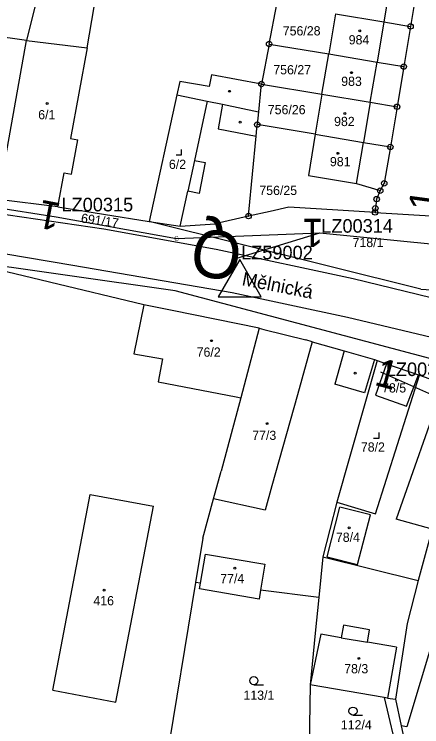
# Model space of a CAD drawing. Extents: x -738131 to -734179, y -1033447 to -1030078.
# Drawn here: x -736048.4 to -735973.3, y -1032032.1 to -1031900.8 of the extents above; entities that cross this region are included whole.
import ezdxf

# ---------------------------------------------------------------- set-up
doc = ezdxf.new("R2010")
doc.units = 0
for name, color, linetype in [('ftf_2050', 7, 'Continuous'), ('ftf_2080', 7, 'Continuous'), ('ftf_2240', 7, 'Continuous'), ('ftf_3010', 7, 'Continuous'), ('ftf_3010_ftf_3010_gtda_3015_gtda_3015_1', 7, 'Continuous'), ('ftf_3240', 7, 'Continuous'), ('ftf_3260', 7, 'Continuous'), ('ftf_3260_ftf_3260_gtda_3265_gtda_3265_1', 7, 'Continuous'), ('ftf_nu', 7, 'Continuous'), ('Vrstva 1', 7, 'Continuous'), ('Vrstva 2', 7, 'Continuous'), ('Vrstva 3', 7, 'Continuous'), ('Vrstva 4', 7, 'Continuous'), ('Vrstva 5', 7, 'Continuous'), ('Vrstva 8', 7, 'Continuous')]:
    doc.layers.add(name, color=color, linetype=linetype)

msp = doc.modelspace()

# ---------------------------------------------------------------- linework, layer by layer
at = {"layer": 'ftf_2050'}
for points in [[(-736099.29, -1031932.46), (-736073.84, -1031934.37), (-736052.41, -1031936.35), (-736040.65, -1031938.16)], [(-736040.65, -1031938.16), (-736018.49, -1031942.16), (-735992.06, -1031941.13)], [(-735992.06, -1031941.13), (-735935.72, -1031946.69), (-735924.02, -1031947.19)], [(-735980.93, -1031966.75), (-735955.51, -1031978.05), (-735937.43, -1031973.19), (-735931.52, -1031982.59), (-735917.1, -1032005.94)]]:
    msp.add_lwpolyline(points, dxfattribs=at)
at = {"layer": 'ftf_2080'}
msp.add_lwpolyline([(-736007.39, -1031945.77), (-735992.06, -1031941.13)], dxfattribs=at)
at = {"layer": 'ftf_2240'}
msp.add_lwpolyline([(-736010.79, -1031952.91), (-736002.87, -1031952.91), (-736006.83, -1031946.05)], close=True, dxfattribs=at)
at = {"layer": 'Vrstva 1'}
for points in [[(-736040.24, -1031882.15), (-736046.09, -1031905.66)], [(-736034.9, -1031907.03), (-736030.91, -1031883.56)], [(-735974.13, -1031895.7), (-735975.37, -1031903.1)], [(-736001.41, -1031906.33), (-735999.98, -1031898.97)], [(-735989.22, -1031900.78), (-735990.45, -1031908.17)], [(-735989.22, -1031900.78), (-735980.3, -1031902.27)], [(-736046.09, -1031905.66), (-736072.63, -1031901.91)], [(-735980.3, -1031902.27), (-735975.37, -1031903.1)], [(-735975.37, -1031903.1), (-735976.61, -1031910.49)], [(-736051.35, -1031934.99), (-736046.09, -1031905.66)], [(-736046.09, -1031905.66), (-736034.9, -1031907.03)], [(-736001.41, -1031906.33), (-736002.84, -1031913.7)], [(-736001.41, -1031906.33), (-735990.45, -1031908.17)], [(-735991.69, -1031915.57), (-735990.45, -1031908.17)], [(-735990.45, -1031908.17), (-735981.55, -1031909.66)], [(-735981.55, -1031909.66), (-735976.61, -1031910.49)], [(-735976.61, -1031910.49), (-735977.85, -1031917.89)], [(-736002.95, -1031914.25), (-736003.38, -1031918.81)], [(-736002.95, -1031914.25), (-736002.84, -1031913.7)], [(-736002.84, -1031913.7), (-735991.69, -1031915.57)], [(-736018.41, -1031915.67), (-736023.5, -1031939.02)], [(-736018.41, -1031915.67), (-736012.83, -1031916.83)], [(-735991.69, -1031915.57), (-735992.93, -1031922.97)], [(-735991.69, -1031915.57), (-735982.79, -1031917.06)], [(-736012.83, -1031916.83), (-736009.99, -1031917.43)], [(-736009.99, -1031917.43), (-736003.38, -1031918.81)], [(-735982.79, -1031917.06), (-735977.85, -1031917.89)], [(-735977.85, -1031917.89), (-735979.09, -1031925.29)], [(-736003.38, -1031918.81), (-736003.61, -1031921.18)], [(-736003.81, -1031923.3), (-736003.61, -1031921.18)], [(-735992.93, -1031922.97), (-736003.61, -1031921.18)], [(-736005.14, -1031937.34), (-736003.81, -1031923.3)], [(-735992.93, -1031922.97), (-735994.18, -1031930.53)], [(-735992.93, -1031922.97), (-735984.03, -1031924.46)], [(-735984.03, -1031924.46), (-735979.09, -1031925.29)], [(-735979.09, -1031925.29), (-735980.22, -1031931.99)], [(-735994.18, -1031930.53), (-735985.3, -1031932.02)], [(-735985.3, -1031932.02), (-735980.96, -1031933.34)], [(-735980.22, -1031931.99), (-735980.96, -1031933.34)], [(-735980.96, -1031933.34), (-735981.62, -1031934.91)], [(-736040.33, -1031936.33), (-736051.35, -1031934.99)], [(-735981.62, -1031934.91), (-735981.85, -1031936.59)], [(-736040.33, -1031936.33), (-736023.5, -1031939.02)], [(-735997.78, -1031936.38), (-736001.21, -1031937.17)], [(-735988.74, -1031936.94), (-735997.78, -1031936.38)], [(-735981.9, -1031937.36), (-735988.74, -1031936.94)], [(-735981.85, -1031936.59), (-735981.9, -1031937.36)], [(-736052.03, -1031937.42), (-736031.88, -1031940.38)], [(-736005.21, -1031938.04), (-736011.38, -1031939.48)], [(-736001.21, -1031937.17), (-736005.21, -1031938.04)], [(-736005.21, -1031938.04), (-736005.14, -1031937.34)], [(-735981.9, -1031937.36), (-735970.68, -1031938.05)], [(-736023.5, -1031939.02), (-736017.77, -1031939.9)], [(-735973.46, -1031951.47), (-736023.5, -1031939.02)], [(-736017.77, -1031939.9), (-736011.38, -1031939.48)], [(-736031.88, -1031940.38), (-736011.18, -1031944.15)], [(-736054.31, -1031944.25), (-736037.55, -1031947.08)], [(-736011.18, -1031944.15), (-735985.91, -1031949.5)], [(-736018.7, -1031951.81), (-736059.29, -1031946.04)], [(-736024.51, -1031954.37), (-736059.29, -1031946.04)], [(-736037.55, -1031947.08), (-736008.23, -1031952.14)], [(-735985.91, -1031949.5), (-735966.8, -1031954.18)], [(-735973.46, -1031951.47), (-735942.68, -1031953.38)], [(-735961.21, -1031967.08), (-736018.7, -1031951.81)], [(-736008.23, -1031952.14), (-735986.96, -1031956.67)], [(-736019.25, -1031955.44), (-736024.51, -1031954.37)], [(-736003.23, -1031958.68), (-736019.25, -1031955.44)], [(-735986.96, -1031956.67), (-735971.51, -1031960.34)], [(-736003.23, -1031958.68), (-736006.63, -1031971.51)], [(-736003.23, -1031958.68), (-736002.41, -1031958.9)], [(-736002.41, -1031958.9), (-735994.64, -1031960.84)], [(-735993.47, -1031961.17), (-735994.64, -1031960.84)], [(-735993.47, -1031961.17), (-735987.61, -1031962.85)], [(-735987.61, -1031962.85), (-735982, -1031964.45)], [(-735981.52, -1031964.62), (-735988.96, -1031990.73)], [(-735982, -1031964.45), (-735981.52, -1031964.62)], [(-735981.52, -1031964.62), (-735979.79, -1031965.23)], [(-735979.79, -1031965.23), (-735981.84, -1031971.04)], [(-735979.79, -1031965.23), (-735973.92, -1031967.3)], [(-735976.11, -1031973.07), (-735973.92, -1031967.3)], [(-735973.92, -1031967.3), (-735973.72, -1031967.37)], [(-735981.84, -1031992.86), (-735973.72, -1031967.37)], [(-735973.72, -1031967.37), (-735969.23, -1031968.95)], [(-735969.23, -1031968.95), (-735978.02, -1031993.89)], [(-735981.84, -1031971.04), (-735976.11, -1031973.07)], [(-736006.63, -1031971.51), (-736009.06, -1031980.69)], [(-736009.06, -1031980.69), (-736010.25, -1031985.01)], [(-736011.66, -1031990.13), (-736010.25, -1031985.01)], [(-736041.25, -1032025.38), (-736034.38, -1031989.35)], [(-736034.38, -1031989.35), (-736022.72, -1031991.49)], [(-736013.65, -1031997.36), (-736011.66, -1031990.13)], [(-735988.96, -1031990.73), (-735991.55, -1032000.83)], [(-735988.96, -1031990.73), (-735981.84, -1031992.86)], [(-736029.64, -1032027.59), (-736022.72, -1031991.49)], [(-735971.38, -1031995.71), (-735978.02, -1031993.89)], [(-735971.38, -1031995.71), (-735973.98, -1032005.19)], [(-736013.65, -1031997.36), (-736014.98, -1032005.52)], [(-736014.05, -1032005.63), (-736013.16, -1032000.32)], [(-736013.16, -1032000.32), (-736002.2, -1032002.17)], [(-735991.55, -1032000.83), (-735992.28, -1032008.28)], [(-735991.55, -1032000.83), (-735973.98, -1032005.19)], [(-736002.2, -1032002.17), (-736002.99, -1032006.98)], [(-735973.98, -1032005.19), (-735975.99, -1032013.11)], [(-736014.98, -1032005.52), (-736020.41, -1032038.84)], [(-736014.05, -1032005.63), (-736014.98, -1032005.52)], [(-736014.23, -1032006.7), (-736014.05, -1032005.63)], [(-736003.26, -1032008.58), (-736014.23, -1032006.7)], [(-736002.99, -1032006.98), (-736003.26, -1032008.58)], [(-735992.28, -1032008.28), (-736002.99, -1032006.98)], [(-735992.28, -1032008.28), (-735992.92, -1032014.89)], [(-735975.99, -1032013.11), (-735978.14, -1032027.06)], [(-735992.92, -1032014.89), (-735993.84, -1032024.39)], [(-735993.84, -1032024.39), (-735994.05, -1032035.48)], [(-735980.21, -1032026.72), (-735993.84, -1032024.39)], [(-736041.25, -1032025.38), (-736029.64, -1032027.59)], [(-735979.59, -1032026.83), (-735980.21, -1032026.72)], [(-735980.21, -1032026.72), (-735977.6, -1032037.92)], [(-735979.59, -1032026.83), (-735978.14, -1032027.06)]]:
    msp.add_lwpolyline(points, dxfattribs=at)
at = {"layer": 'Vrstva 3'}
for p, q in [((-736017.55, -1031926.75), (-736017.55, -1031925.75)), ((-736018.55, -1031926.75), (-736017.55, -1031926.75)), ((-735982.17, -1031978.92), (-735981.17, -1031978.92)), ((-735981.17, -1031978.92), (-735981.17, -1031977.92)), ((-736004.22, -1032024.37), (-736002.47, -1032024.37)), ((-735985.98, -1032029.98), (-735984.23, -1032029.98))]:
    msp.add_line(p, q, dxfattribs=at)
for centre in [(-736004.22, -1032023.62), (-735985.98, -1032029.23)]:
    msp.add_circle(centre, 0.75, dxfattribs=at)
at = {"layer": 'Vrstva 4'}
for points in [[(-735979.08, -1031894.87), (-735980.3, -1031902.27)], [(-735980.3, -1031902.27), (-735981.55, -1031909.66)], [(-736034.9, -1031907.03), (-736038, -1031923.74)], [(-735982.79, -1031917.06), (-735981.55, -1031909.66)], [(-736012.03, -1031911.98), (-736012.46, -1031914.14)], [(-736002.84, -1031913.7), (-736012.03, -1031911.98)], [(-736017.88, -1031913.22), (-736018.41, -1031915.67)], [(-736012.46, -1031914.14), (-736017.88, -1031913.22)], [(-736012.83, -1031916.83), (-736015.17, -1031927.78)], [(-736009.99, -1031917.43), (-736010.83, -1031921.95)], [(-735982.79, -1031917.06), (-735984.03, -1031924.46)], [(-736010.83, -1031921.95), (-736003.81, -1031923.3)], [(-736038, -1031923.74), (-736036.67, -1031923.99)], [(-736037.84, -1031930.28), (-736036.67, -1031923.99)], [(-735985.3, -1031932.02), (-735984.03, -1031924.46)], [(-736015.17, -1031927.78), (-736016.39, -1031933.45)], [(-736015.17, -1031927.78), (-736013.21, -1031928.17)], [(-736013.21, -1031928.17), (-736014.32, -1031933.86)], [(-736040.33, -1031936.33), (-736039.16, -1031930.04)], [(-736039.16, -1031930.04), (-736037.84, -1031930.28)], [(-736017.77, -1031939.9), (-736016.39, -1031933.45)], [(-736014.32, -1031933.86), (-736016.39, -1031933.45)], [(-736024.51, -1031954.37), (-736026.34, -1031963.41)], [(-735993.47, -1031961.17), (-735996.2, -1031970.95)], [(-736026.34, -1031963.41), (-736021.07, -1031964.36)], [(-735987.61, -1031962.85), (-735989.33, -1031969.01)], [(-736021.07, -1031964.36), (-736021.85, -1031968.57)], [(-735982, -1031964.45), (-735983.88, -1031970.57)], [(-736021.85, -1031968.57), (-736007.47, -1031971.35)], [(-735983.88, -1031970.57), (-735989.33, -1031969.01)], [(-735996.2, -1031970.95), (-736000.89, -1031987.73)], [(-736007.47, -1031971.35), (-736006.63, -1031971.51)], [(-736000.89, -1031987.73), (-736002.15, -1031992.21)], [(-736002.15, -1031992.21), (-736011.66, -1031990.13)], [(-735990.72, -1032000.78), (-735988.37, -1031991.66)], [(-735982.77, -1031993.07), (-735988.37, -1031991.66)], [(-735985.17, -1032002.21), (-735982.77, -1031993.07)], [(-735966.08, -1031998.87), (-735976.03, -1032032.11)], [(-735990.72, -1032000.78), (-735985.17, -1032002.21)], [(-735987.73, -1032013.42), (-735988.12, -1032015.72)], [(-735982.93, -1032014.25), (-735987.73, -1032013.42)], [(-735983.33, -1032016.55), (-735982.93, -1032014.25)], [(-735991.9, -1032015.07), (-735993.84, -1032024.39)], [(-735988.12, -1032015.72), (-735991.9, -1032015.07)], [(-735988.12, -1032015.72), (-735983.33, -1032016.55)], [(-735977.97, -1032017.47), (-735983.33, -1032016.55)], [(-735977.97, -1032017.47), (-735979.59, -1032026.83)], [(-735978.14, -1032027.06), (-735977.09, -1032031.96)], [(-735977.09, -1032031.96), (-735970.22, -1032063.93)], [(-735976.03, -1032032.11), (-735977.09, -1032031.96)]]:
    msp.add_lwpolyline(points, dxfattribs=at)
at = {"layer": 'Vrstva 5'}
for centre in [(-735984.74, -1031903.91), (-735986.24, -1031911.61), (-736008.7, -1031915.04), (-736042.29, -1031917.28), (-735987.49, -1031919.13), (-736006.76, -1031920.71), (-735988.74, -1031926.47), (-736012.01, -1031960.99), (-735985.56, -1031966.96), (-735977.95, -1031968.26), (-736001.8, -1031976.27), (-735986.68, -1031995.48), (-736007.75, -1032002.91), (-736031.82, -1032006.96), (-735984.87, -1032019.51)]:
    msp.add_circle(centre, 0.175, dxfattribs=at)
at = {"layer": 'Vrstva 8'}
for centre, radius in [((-735975.37, -1031903.1), 0.5), ((-735975.37, -1031903.1), 0.0303), ((-736001.41, -1031906.33), 0.5), ((-736001.41, -1031906.33), 0.0303), ((-735976.61, -1031910.49), 0.5), ((-735976.61, -1031910.49), 0.0303), ((-736002.84, -1031913.7), 0.5), ((-736002.84, -1031913.7), 0.0303), ((-735977.85, -1031917.89), 0.5), ((-735977.85, -1031917.89), 0.0303), ((-736003.61, -1031921.18), 0.5), ((-736003.61, -1031921.18), 0.0303), ((-735979.09, -1031925.29), 0.5), ((-735979.09, -1031925.29), 0.0303), ((-735980.22, -1031931.99), 0.5), ((-735980.96, -1031933.34), 0.5), ((-735980.22, -1031931.99), 0.0303), ((-735981.62, -1031934.91), 0.5), ((-735980.96, -1031933.34), 0.0303), ((-735981.62, -1031934.91), 0.0303), ((-735981.9, -1031937.36), 0.5), ((-735981.85, -1031936.59), 0.5), ((-735981.85, -1031936.59), 0.0303), ((-736005.21, -1031938.04), 0.5), ((-736005.21, -1031938.04), 0.0303), ((-735981.9, -1031937.36), 0.0303)]:
    msp.add_circle(centre, radius, dxfattribs=at)

# ---------------------------------------------------------------- texts
at = {"layer": 'ftf_3010'}
for rotation, p in [(82.3651, (-735970.63, -1031937.34)), (169.2388, (-736039.53, -1031935.73)), (180, (-735991.41, -1031938.53)), (344.8494, (-735982.23, -1031969.09))]:
    msp.add_text('1', height=5.2, rotation=rotation, dxfattribs=at).set_placement(p)
at = {"layer": 'ftf_3010_ftf_3010_gtda_3015_gtda_3015_1'}
for s, p in [('LZ00315', (-736039.65, -1031937.16)), ('LZ00314', (-735991.81, -1031941.09)), ('LZ00318', (-735979.93, -1031967.5))]:
    msp.add_text(s, height=2.5, dxfattribs=at).set_placement(p)
at = {"layer": 'ftf_3240'}
msp.add_text('G', height=0.8, dxfattribs=at).set_placement((-736018.89, -1031942.56))
at = {"layer": 'ftf_3260'}
msp.add_text('Q', height=8.8, rotation=169.8199, dxfattribs=at).set_placement((-736005.85, -1031941.57))
at = {"layer": 'ftf_3260_ftf_3260_gtda_3265_gtda_3265_1'}
msp.add_text('LZ59002', height=2.5, rotation=0, dxfattribs=at).set_placement((-736006.58, -1031946))
at = {"layer": 'ftf_nu'}
msp.add_text('Mělnická', height=2.5, rotation=348.8958, dxfattribs=at).set_placement((-736006.55, -1031950.74))
at = {"layer": 'Vrstva 2'}
for s, p in [('756/28', (-735998.9, -1031904.75)), ('984', (-735986.76, -1031906.4)), ('756/27', (-736000.65, -1031911.92)), ('983', (-735988.14, -1031914.05)), ('6/1', (-736043.94, -1031920.2)), ('756/26', (-736001.66, -1031919.27)), ('982', (-735989.45, -1031921.45)), ('6/2', (-736019.87, -1031929.34)), ('981', (-735990.22, -1031928.85)), ('756/25', (-736003.22, -1031934.15)), ('718/1', (-735986.05, -1031943.74)), ('76/2', (-736014.76, -1031963.94)), ('78/5', (-735980.61, -1031970.53)), ('77/3', (-736004.53, -1031979.27)), ('78/2', (-735984.52, -1031981.43)), ('78/4', (-735989.12, -1031998.05)), ('77/4', (-736010.42, -1032005.66)), ('416', (-736033.78, -1032009.73)), ('78/3', (-735987.59, -1032022.27)), ('113/1', (-736006.14, -1032027.15)), ('112/4', (-735988.21, -1032032.61))]:
    msp.add_text(s, height=1.7, dxfattribs=at).set_placement(p)
msp.add_text('691/17', height=1.7, rotation=351.9763, dxfattribs=at).set_placement((-736036.14, -1031939.21))

doc.saveas('drawing.dxf')
